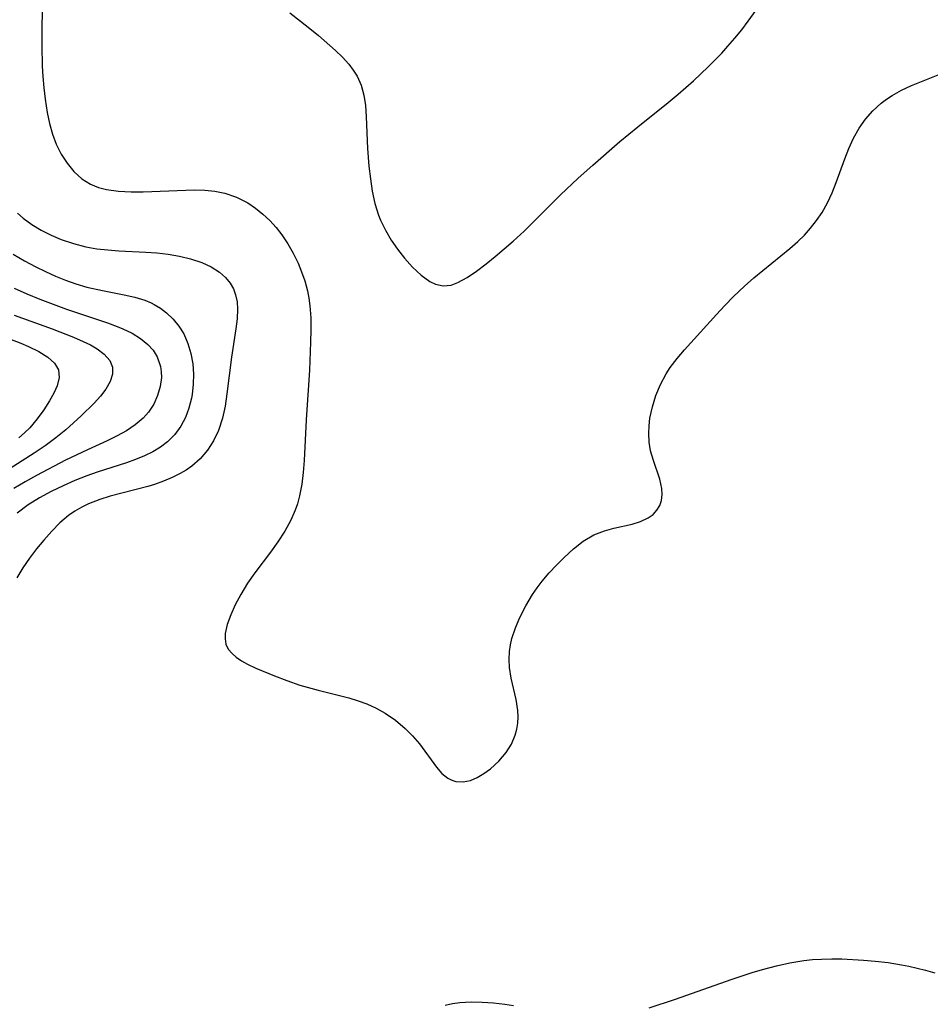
# Model space of a CAD drawing. Header units: inches. Extents: x 1073367 to 1082519, y 1569854 to 1574957.
# Tile 548 of 565: x 1080560 to 1080686, y 1573814 to 1573951. Entities that reach past the tile are written whole.
import ezdxf

# ---------------------------------------------------------------- set-up
doc = ezdxf.new("R2010")
doc.units = ezdxf.units.IN
doc.header["$MEASUREMENT"] = 0
doc.layers.add('CGG_CurvaNivelLidar_v1', color=7, linetype='Continuous', lineweight=30, true_color=0x008008)

msp = doc.modelspace()

# ---------------------------------------------------------------- linework, layer by layer
at = {"layer": 'CGG_CurvaNivelLidar_v1'}
for points in [[(1080562.743, 1573953.3465, 80.5), (1080562.6622, 1573950.4516, 80.5), (1080562.6485, 1573947.5539, 80.5), (1080562.7213, 1573944.6977, 80.5), (1080562.8012, 1573943.2792, 80.5), (1080562.9352, 1573941.689, 80.5), (1080563.1192, 1573940.1173, 80.5), (1080563.4194, 1573938.2349, 80.5), (1080563.7428, 1573936.7126, 80.5), (1080564.1509, 1573935.242, 80.5), (1080564.6676, 1573933.8408, 80.5), (1080565.3495, 1573932.466, 80.5), (1080566.1648, 1573931.2029, 80.5), (1080567.1283, 1573930.0433, 80.5), (1080568.22, 1573929.0523, 80.5), (1080569.4484, 1573928.2727, 80.5), (1080570.5212, 1573927.8328, 80.5), (1080571.6702, 1573927.5326, 80.5), (1080573.3463, 1573927.3031, 80.5), (1080575.1029, 1573927.2205, 80.5), (1080576.7664, 1573927.2222, 80.5), (1080582.6937, 1573927.4714, 80.5), (1080583.8882, 1573927.4886, 80.5), (1080585.3331, 1573927.4494, 80.5), (1080586.7462, 1573927.3149, 80.5), (1080588.1156, 1573927.0502, 80.5), (1080589.7666, 1573926.4876, 80.5), (1080591.3168, 1573925.6896, 80.5), (1080592.3973, 1573924.9596, 80.5), (1080593.4179, 1573924.1321, 80.5), (1080594.3805, 1573923.223, 80.5), (1080595.2625, 1573922.2668, 80.5), (1080596.0771, 1573921.245, 80.5), (1080596.9129, 1573920, 80.5), (1080597.6556, 1573918.6864, 80.5), (1080598.3128, 1573917.3199, 80.5), (1080598.8139, 1573916.102, 80.5), (1080599.2443, 1573914.8566, 80.5), (1080599.6248, 1573913.4416, 80.5), (1080599.8214, 1573912.4197, 80.5), (1080599.9602, 1573911.3834, 80.5), (1080600.0782, 1573909.7101, 80.5), (1080600.102, 1573908.0152, 80.5), (1080600.065, 1573906.3045, 80.5), (1080599.8925, 1573902.431, 80.5), (1080599.4649, 1573895.5048, 80.5), (1080599.1655, 1573889.8348, 80.5), (1080599.0312, 1573888.1796, 80.5), (1080598.8279, 1573886.5502, 80.5), (1080598.5218, 1573884.9553, 80.5), (1080598.2195, 1573883.8445, 80.5), (1080597.9086, 1573882.9496, 80.5), (1080597.2952, 1573881.5588, 80.5), (1080596.4521, 1573880.0275, 80.5), (1080595.4984, 1573878.5472, 80.5), (1080594.4715, 1573877.11, 80.5), (1080592.2963, 1573874.2328, 80.5), (1080591.2961, 1573872.7899, 80.5), (1080590.3471, 1573871.1959, 80.5), (1080589.5857, 1573869.7699, 80.5), (1080588.9372, 1573868.3736, 80.5), (1080588.4563, 1573867.0436, 80.5), (1080588.183, 1573865.7969, 80.5), (1080588.148, 1573865.0342, 80.5), (1080588.2693, 1573864.3279, 80.5), (1080588.6074, 1573863.6312, 80.5), (1080589.1361, 1573862.9947, 80.5), (1080589.6902, 1573862.51, 80.5), (1080590.4277, 1573861.9974, 80.5), (1080591.2595, 1573861.5214, 80.5), (1080592.4327, 1573860.9579, 80.5), (1080595.0188, 1573859.9055, 80.5), (1080596.7625, 1573859.2415, 80.5), (1080598.5635, 1573858.6223, 80.5), (1080601.102, 1573857.9166, 80.5), (1080605.394, 1573856.8332, 80.5), (1080606.665, 1573856.4433, 80.5), (1080607.9026, 1573855.9915, 80.5), (1080609.2011, 1573855.4087, 80.5), (1080610.4334, 1573854.7245, 80.5), (1080611.8803, 1573853.7161, 80.5), (1080613.2088, 1573852.5846, 80.5), (1080614.2639, 1573851.5366, 80.5), (1080615.2162, 1573850.441, 80.5), (1080617.5652, 1573847.2103, 80.5), (1080618.3472, 1573846.3256, 80.5), (1080619.1659, 1573845.6715, 80.5), (1080619.5149, 1573845.4781, 80.5), (1080619.8532, 1573845.3364, 80.5), (1080620.284, 1573845.2154, 80.5), (1080621.2856, 1573845.1482, 80.5), (1080622.3078, 1573845.3416, 80.5), (1080623.2529, 1573845.7386, 80.5), (1080624.1788, 1573846.2994, 80.5), (1080625.0836, 1573846.9793, 80.5), (1080626.2486, 1573848.0289, 80.5), (1080627.2848, 1573849.2308, 80.5), (1080628.0075, 1573850.3894, 80.5), (1080628.5479, 1573851.6407, 80.5), (1080628.7832, 1573852.4679, 80.5), (1080628.9229, 1573853.3164, 80.5), (1080628.9594, 1573854.1989, 80.5), (1080628.9054, 1573855.0947, 80.5), (1080628.6706, 1573856.605, 80.5), (1080627.9938, 1573859.5754, 80.5), (1080627.7438, 1573861.0397, 80.5), (1080627.6742, 1573862.1666, 80.5), (1080627.7314, 1573863.2994, 80.5), (1080627.8733, 1573864.1974, 80.5), (1080628.0889, 1573865.0942, 80.5), (1080628.5669, 1573866.5602, 80.5), (1080629.1793, 1573868.0164, 80.5), (1080630.0074, 1573869.6253, 80.5), (1080630.9602, 1573871.1912, 80.5), (1080631.6135, 1573872.1438, 80.5), (1080632.3082, 1573873.0675, 80.5), (1080633.2637, 1573874.2102, 80.5), (1080634.268, 1573875.2981, 80.5), (1080635.3025, 1573876.3328, 80.5), (1080636.6341, 1573877.5522, 80.5), (1080638.0104, 1573878.6279, 80.5), (1080639.4581, 1573879.4921, 80.5), (1080640.9403, 1573880.0778, 80.5), (1080642.2452, 1573880.4302, 80.5), (1080644.7992, 1573881.0101, 80.5), (1080645.9868, 1573881.3818, 80.5), (1080647.0435, 1573881.8805, 80.5), (1080647.7162, 1573882.363, 80.5), (1080648.2631, 1573882.9415, 80.5), (1080648.6471, 1573883.5742, 80.5), (1080648.8916, 1573884.2751, 80.5), (1080648.9961, 1573885.1023, 80.5), (1080648.9473, 1573885.9726, 80.5), (1080648.6653, 1573887.2485, 80.5), (1080647.7707, 1573889.8491, 80.5), (1080647.3815, 1573891.1936, 80.5), (1080647.1789, 1573892.4067, 80.5), (1080647.1143, 1573893.6645, 80.5), (1080647.1629, 1573894.6862, 80.5), (1080647.2922, 1573895.7182, 80.5), (1080647.6291, 1573897.3104, 80.5), (1080648.1201, 1573898.8913, 80.5), (1080648.7607, 1573900.4383, 80.5), (1080649.5579, 1573901.9269, 80.5), (1080650.1187, 1573902.7864, 80.5), (1080651.0578, 1573904.0271, 80.5), (1080652.0796, 1573905.2276, 80.5), (1080656.5376, 1573910.1591, 80.5), (1080657.7066, 1573911.4335, 80.5), (1080658.9114, 1573912.6764, 80.5), (1080660.4329, 1573914.1066, 80.5), (1080661.7432, 1573915.2431, 80.5), (1080666.751, 1573919.328, 80.5), (1080667.8616, 1573920.3106, 80.5), (1080668.7827, 1573921.2086, 80.5), (1080669.6439, 1573922.1528, 80.5), (1080670.4823, 1573923.2172, 80.5), (1080671.2324, 1573924.3419, 80.5), (1080671.9762, 1573925.6898, 80.5), (1080672.6254, 1573927.0933, 80.5), (1080673.2053, 1573928.5335, 80.5), (1080674.4089, 1573931.8139, 80.5), (1080674.9702, 1573933.2308, 80.5), (1080675.6363, 1573934.6852, 80.5), (1080676.408, 1573936.0659, 80.5), (1080677.3011, 1573937.3341, 80.5), (1080678.3199, 1573938.4964, 80.5), (1080679.4578, 1573939.5417, 80.5), (1080680.1961, 1573940.1059, 80.5), (1080680.9738, 1573940.6217, 80.5), (1080682.2982, 1573941.3548, 80.5), (1080683.6915, 1573941.9992, 80.5), (1080688.3459, 1573943.8547, 80.5)], [(1080597.1656, 1573952.0981, 81), (1080599.7394, 1573950.1157, 81), (1080601.1527, 1573948.9522, 81), (1080603.5333, 1573946.8707, 81), (1080604.4915, 1573945.9448, 81), (1080605.367, 1573944.9853, 81), (1080606.0009, 1573944.1632, 81), (1080606.5435, 1573943.2968, 81), (1080606.9277, 1573942.4986, 81), (1080607.0915, 1573942.0697, 81), (1080607.4674, 1573940.683, 81), (1080607.688, 1573939.2226, 81), (1080607.8045, 1573937.6778, 81), (1080607.9852, 1573933.269, 81), (1080608.1813, 1573930.7767, 81), (1080608.3771, 1573929.0321, 81), (1080608.6455, 1573927.3056, 81), (1080609.0139, 1573925.6154, 81), (1080609.5162, 1573923.9829, 81), (1080609.7834, 1573923.3042, 81), (1080610.476, 1573921.8705, 81), (1080611.2839, 1573920.5111, 81), (1080612.1744, 1573919.2249, 81), (1080613.1204, 1573918.0172, 81), (1080614.2609, 1573916.7338, 81), (1080615.4346, 1573915.6236, 81), (1080616.6355, 1573914.7556, 81), (1080617.4314, 1573914.3648, 81), (1080618.5033, 1573914.1256, 81), (1080619.6032, 1573914.2435, 81), (1080620.5712, 1573914.5938, 81), (1080621.8488, 1573915.293, 81), (1080623.1602, 1573916.1909, 81), (1080624.505, 1573917.2205, 81), (1080625.7474, 1573918.2224, 81), (1080628.2653, 1573920.3728, 81), (1080629.7665, 1573921.7482, 81), (1080634.8511, 1573926.8011, 81), (1080637.2913, 1573929.1061, 81), (1080639.3317, 1573930.9525, 81), (1080643.0783, 1573934.2133, 81), (1080645.5947, 1573936.271, 81), (1080649.8261, 1573939.6457, 81), (1080651.1998, 1573940.7902, 81), (1080653.3528, 1573942.6776, 81), (1080655.3988, 1573944.6076, 81), (1080657.2691, 1573946.5175, 81), (1080658.1401, 1573947.4695, 81), (1080659.1147, 1573948.6001, 81), (1080660.0549, 1573949.7601, 81), (1080660.9623, 1573950.947, 81), (1080662.7935, 1573953.5313, 81)], [(1080559.2885, 1573924.2454, 80), (1080560.069, 1573923.5501, 80), (1080561.2735, 1573922.6674, 80), (1080562.5685, 1573921.8904, 80), (1080563.9338, 1573921.2057, 80), (1080565.3534, 1573920.6056, 80), (1080567.0507, 1573920.0175, 80), (1080568.8011, 1573919.5672, 80), (1080570.3027, 1573919.3129, 80), (1080571.8313, 1573919.1457, 80), (1080573.3772, 1573919.0348, 80), (1080577.1339, 1573918.8355, 80), (1080578.6566, 1573918.7181, 80), (1080580.2591, 1573918.5305, 80), (1080581.8207, 1573918.267, 80), (1080583.3238, 1573917.916, 80), (1080584.9074, 1573917.3993, 80), (1080586.2293, 1573916.7979, 80), (1080587.4002, 1573916.0514, 80), (1080588.2071, 1573915.3281, 80), (1080588.8712, 1573914.5019, 80), (1080589.3089, 1573913.728, 80), (1080589.6249, 1573912.8949, 80), (1080589.8296, 1573911.9146, 80), (1080589.9014, 1573910.8857, 80), (1080589.8417, 1573909.5426, 80), (1080589.67, 1573908.1512, 80), (1080589.054, 1573904.2347, 80), (1080588.4254, 1573899.1286, 80), (1080588.1612, 1573897.4048, 80), (1080587.8019, 1573895.7307, 80), (1080587.257, 1573894.0432, 80), (1080586.5688, 1573892.6102, 80), (1080585.7078, 1573891.2885, 80), (1080584.6877, 1573890.0962, 80), (1080583.5109, 1573889.06, 80), (1080582.7411, 1573888.5312, 80), (1080581.9241, 1573888.0551, 80), (1080580.7786, 1573887.4843, 80), (1080579.5796, 1573886.9772, 80), (1080578.3381, 1573886.5303, 80), (1080577.4233, 1573886.2438, 80), (1080572.1569, 1573884.8692, 80), (1080570.7474, 1573884.4396, 80), (1080569.1718, 1573883.834, 80), (1080568.2186, 1573883.3726, 80), (1080567.269, 1573882.825, 80), (1080566.3712, 1573882.2062, 80), (1080565.1551, 1573881.1697, 80), (1080564.0277, 1573880.0155, 80), (1080562.9521, 1573878.7845, 80), (1080561.9339, 1573877.5438, 80), (1080560.9522, 1573876.2624, 80), (1080560.0287, 1573874.935, 80), (1080559.1896, 1573873.5525, 80)], [(1080558.6838, 1573918.54, 79.5), (1080560.2246, 1573917.6443, 79.5), (1080561.804, 1573916.8091, 79.5), (1080563.1746, 1573916.1379, 79.5), (1080564.5626, 1573915.5109, 79.5), (1080565.9682, 1573914.9377, 79.5), (1080567.3918, 1573914.4308, 79.5), (1080568.903, 1573913.9846, 79.5), (1080571.0979, 1573913.4889, 79.5), (1080574.1237, 1573912.9099, 79.5), (1080575.5814, 1573912.5742, 79.5), (1080576.9737, 1573912.1474, 79.5), (1080577.8744, 1573911.777, 79.5), (1080578.3049, 1573911.5616, 79.5), (1080579.1832, 1573911.0258, 79.5), (1080579.9969, 1573910.4015, 79.5), (1080580.9148, 1573909.5209, 79.5), (1080581.7217, 1573908.5358, 79.5), (1080582.4012, 1573907.455, 79.5), (1080582.9912, 1573906.1448, 79.5), (1080583.4114, 1573904.7525, 79.5), (1080583.6694, 1573903.3048, 79.5), (1080583.7666, 1573901.8841, 79.5), (1080583.7286, 1573900.4542, 79.5), (1080583.5641, 1573899.0349, 79.5), (1080583.4707, 1573898.5137, 79.5), (1080583.1287, 1573897.1478, 79.5), (1080582.6459, 1573895.8419, 79.5), (1080582.0075, 1573894.6209, 79.5), (1080581.1635, 1573893.4688, 79.5), (1080580.1463, 1573892.4519, 79.5), (1080579.1769, 1573891.7164, 79.5), (1080578.1156, 1573891.0759, 79.5), (1080576.9443, 1573890.503, 79.5), (1080575.713, 1573889.9974, 79.5), (1080574.4385, 1573889.5377, 79.5), (1080570.3451, 1573888.2113, 79.5), (1080568.9315, 1573887.7206, 79.5), (1080567.2641, 1573887.0658, 79.5), (1080565.6255, 1573886.3452, 79.5), (1080563.952, 1573885.5349, 79.5), (1080562.3277, 1573884.6566, 79.5), (1080560.7729, 1573883.6931, 79.5), (1080559.2229, 1573882.5474, 79.5)], [(1080558.7846, 1573913.8133, 79), (1080560.5734, 1573913.0141, 79), (1080562.3939, 1573912.2739, 79), (1080564.2347, 1573911.5802, 79), (1080566.085, 1573910.9246, 79), (1080571.7757, 1573909.0223, 79), (1080573.1546, 1573908.51, 79), (1080573.9435, 1573908.1825, 79), (1080575.2308, 1573907.5538, 79), (1080576.3998, 1573906.8313, 79), (1080577.4151, 1573905.9995, 79), (1080578.1359, 1573905.1842, 79), (1080578.6927, 1573904.284, 79), (1080579.162, 1573902.9283, 79), (1080579.2709, 1573902.1724, 79), (1080579.2879, 1573901.4016, 79), (1080579.1332, 1573900.1466, 79), (1080578.7749, 1573898.9041, 79), (1080578.228, 1573897.7038, 79), (1080577.4954, 1573896.5775, 79), (1080576.7576, 1573895.736, 79), (1080575.6674, 1573894.794, 79), (1080574.4622, 1573893.9888, 79), (1080573.1526, 1573893.2654, 79), (1080571.7703, 1573892.5933, 79), (1080569.0159, 1573891.3498, 79), (1080565.9476, 1573889.8808, 79), (1080561.9235, 1573887.783, 79), (1080560.3217, 1573886.8894, 79), (1080558.7509, 1573885.9552, 79)], [(1080558.7974, 1573910.0793, 78.5), (1080564.095, 1573908.1704, 78.5), (1080567.0553, 1573907.0223, 78.5), (1080568.4226, 1573906.4228, 78.5), (1080569.4271, 1573905.9257, 78.5), (1080570.3371, 1573905.3961, 78.5), (1080571.3548, 1573904.6244, 78.5), (1080572.1011, 1573903.7725, 78.5), (1080572.4989, 1573902.8411, 78.5), (1080572.4916, 1573901.8654, 78.5), (1080572.1514, 1573900.8397, 78.5), (1080571.5461, 1573899.7896, 78.5), (1080570.7994, 1573898.8156, 78.5), (1080569.9188, 1573897.8362, 78.5), (1080568.134, 1573896.0584, 78.5), (1080566.0004, 1573894.1114, 78.5), (1080564.6032, 1573892.985, 78.5), (1080563.1317, 1573891.9052, 78.5), (1080561.6056, 1573890.8655, 78.5), (1080555.2539, 1573886.8362, 78.5)], [(1080557.197, 1573907.1487, 78), (1080559.7434, 1573906.17, 78), (1080560.7962, 1573905.7175, 78), (1080562.2402, 1573905.0099, 78), (1080563.4772, 1573904.2465, 78), (1080564.4265, 1573903.4037, 78), (1080564.9838, 1573902.452, 78), (1080565.0697, 1573901.4048, 78), (1080564.7887, 1573900.2546, 78), (1080564.3371, 1573899.2164, 78), (1080563.7435, 1573898.1352, 78), (1080562.9496, 1573896.884, 78), (1080562.0299, 1573895.631, 78), (1080560.975, 1573894.4161, 78), (1080560.2413, 1573893.6924, 78), (1080559.4565, 1573892.9966, 78)], [(1080647.1944, 1573813.7337, 80), (1080650.8663, 1573814.9436, 80), (1080658.583, 1573817.6791, 80), (1080661.4996, 1573818.6167, 80), (1080662.9655, 1573819.0464, 80), (1080664.881, 1573819.5556, 80), (1080666.7754, 1573819.9778, 80), (1080668.6829, 1573820.2932, 80), (1080669.9286, 1573820.4268, 80), (1080671.1792, 1573820.5059, 80), (1080672.5806, 1573820.5364, 80), (1080673.9848, 1573820.5182, 80), (1080677.0038, 1573820.3665, 80), (1080678.6131, 1573820.2285, 80), (1080680.4555, 1573820.0092, 80), (1080682.279, 1573819.7207, 80), (1080683.3088, 1573819.5223, 80), (1080685.6356, 1573818.9675, 80), (1080686.9143, 1573818.5814, 80)], [(1080618.8022, 1573814.1058, 80), (1080619.8094, 1573814.3064, 80), (1080620.8267, 1573814.4454, 80), (1080622.3884, 1573814.5443, 80), (1080623.9603, 1573814.5285, 80), (1080625.5355, 1573814.4189, 80), (1080627.1073, 1573814.2312, 80), (1080628.2948, 1573814.0402, 80)]]:
    msp.add_polyline3d(points, dxfattribs=at)

doc.saveas('drawing.dxf')
